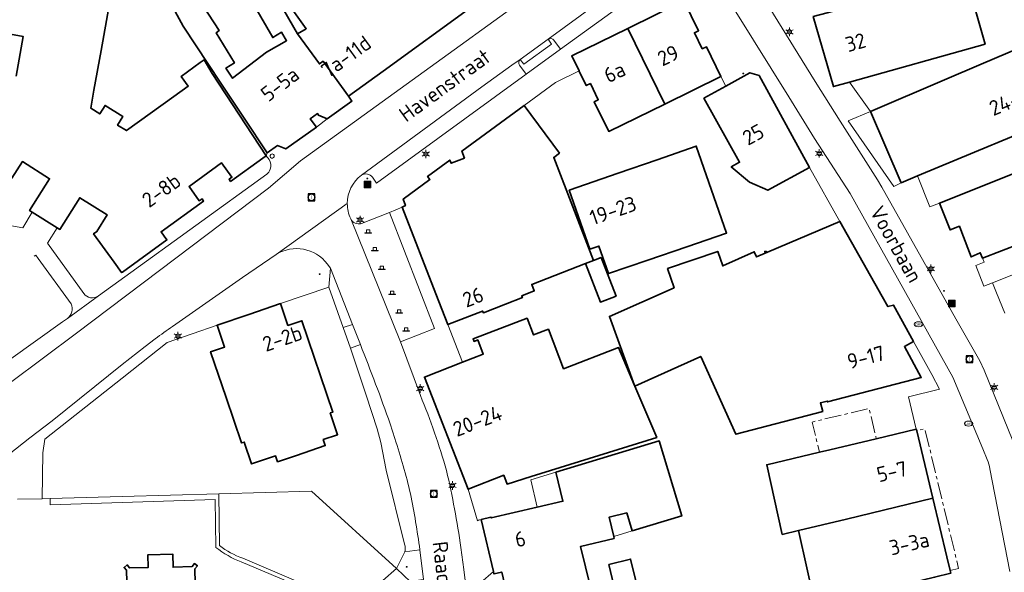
# Model space of a CAD drawing. Header units: metres. Extents: x 140853 to 145288, y 474558 to 480269.
# Tile 372 of 428: x 144488 to 144605, y 478886 to 478952. Entities that reach past the tile are written whole.
import ezdxf
from ezdxf.enums import TextEntityAlignment as Align
from ezdxf.lldxf.tags import DXFTag

# ---------------------------------------------------------------- set-up
doc = ezdxf.new("R2010")
doc.units = ezdxf.units.M
doc.header["$MEASUREMENT"] = 0
doc.linetypes.add('AM-AS', pattern=[16, 10, -2, 2, -2])
for name, color, linetype, lineweight in [('B-WE-AM-AS_SPOOR_RAIL-G', 10, 'AM-AS', 18), ('B-WE-GR-GROENVOORZIENING-G', 80, 'Continuous', 18), ('B-WE-IE-MEUBILAIR_WEGMEUBILAIR-S', 7, 'Continuous', 18), ('B-WE-IE-TERREINAFSCHEIDING_KUNSTMATIG_HEKWERK-G', 20, 'IE-TERREINAFSCHEIDING-KUNSTMATIG', 18), ('B-WE-IE-TERREINAFSCHEIDING_KUNSTMATIG_MUUR-G', 90, 'IE-TERREINAFSCHEIDING-KUNSTMATIG-DICHT', 18), ('B-WE-KL-DATA_CAI-S', 90, 'KL-CAI-N', 18), ('B-WE-KL-ET_LS_OV_LICHTMAST-S', 190, 'Continuous', 18), ('B-WE-KL-GAS_PUT-S', 30, 'Continuous', 18), ('B-WE-OG-BEBOUWING-G', 7, 'Continuous', 35), ('B-WE-OG-BEBOUWING_HUISNUMMER-T18', 10, 'Continuous', 18), ('B-WE-OG-BEBOUWING_LUIFEL-G', 7, 'Continuous', 18), ('B-WE-OG-BEBOUWING_STRAATNAAM-T18', 10, 'Continuous', 18), ('B-WE-OG-TERREIN_ERF-G', 7, 'Continuous', 18), ('B-WE-RI-GWA_RIOOLPUT-S', 30, 'Continuous', 18), ('B-WE-VH-VERHARDING_BEDRIJFSVLOERPLAAT-G', 252, 'Continuous', 18), ('B-WE-VH-VERHARDING_BETONSTRAATSTEEN-G', 252, 'Continuous', 18), ('B-WE-VH-VERHARDING_STRAATBAKSTEEN-G', 252, 'Continuous', 18), ('B-WE-VW-BEWEGWIJZERING_DRAAGCONSTRUCTIE-S', 7, 'Continuous', 18), ('B-WE-VW-MARKERING-S', 7, 'Continuous', 18), ('B-WE-VW-VRI_POLLER-S', 7, 'Continuous', 18), ('X-XX-XX-ALGEMEEN-S', 7, 'Continuous', 18)]:
    doc.layers.add(name, color=color, linetype=linetype, lineweight=lineweight)
doc.styles.add('NLCS-ISO', font='txt')
doc.styles.get("Standard").update_dxf_attribs({"font": 'arial.ttf'})
doc.linetypes.add('IE-TERREINAFSCHEIDING-KUNSTMATIG', pattern='A,4,[82,NLCS.shx,S=0.75,R=90,X=0,Y=0],4,-2', length=10)
doc.linetypes.add('IE-TERREINAFSCHEIDING-KUNSTMATIG-DICHT', pattern='A,8,-1,[82,NLCS.shx,S=0.75,R=90,X=0,Y=0],-1', length=10)
tags = doc.linetypes.add('KL-CAI-N', pattern='A,4,-1,[101,NLCS.shx,S=0.5,R=0,X=0,Y=0],-1,4,-1,["C",Standard,S=1,R=0,X=-0.25,Y=-0.5],-1.5', length=12.5).pattern_tags.tags
tags[18] = DXFTag(74, 10)

# ---------------------------------------------------------------- blocks, each defined once
blk = doc.blocks.new('SIE-WEG_AFVALBAK-SO')
at = {"linetype": 'ByBlock', "lineweight": 18}
h = blk.add_hatch(color=0, dxfattribs=at)
h.dxf.hatch_style = 1
h.paths.add_polyline_path([(-1.5, -1.5), (1.5, -1.5), (1.5, 1.5), (-1.5, 1.5)])
at = {"color": 0, "linetype": 'ByBlock', "lineweight": 18}
for points in [[(-2, -2), (2, -2), (2, 2), (-2, 2)], [(-1.5, -1.5), (1.5, -1.5), (1.5, 1.5), (-1.5, 1.5)]]:
    blk.add_lwpolyline(points, close=True, dxfattribs=at)
blk = doc.blocks.new('SIE-WEG_AFVALBAK_TYPE_01')
for radius in [0.25, 0.156]:
    blk.add_circle((0, 0), radius)
blk = doc.blocks.new('SKL-DATA_TERREINKAST-SO')
for q in [(-0.2, 0.2), (0.2, 0.2)]:
    blk.add_line((0, -0.21), q)
at = {"flags": 128}
blk.add_lwpolyline([(0.63, 0.35), (-0.63, 0.35), (-0.63, -0.35), (0.63, -0.35)], close=True, dxfattribs=at)
at = {"style": 'NLCS-ISO'}
blk.add_attdef('TYPE', text='', height=0.35, dxfattribs=at).set_placement((-0.03, 0.69), align=Align.MIDDLE_CENTER)
blk = doc.blocks.new('B-SIE-WEG_LICHTMAST-SO')
at = {"ltscale": 0.1}
for p, q in [((-1.1, 0.63), (-2.19, 1.27)), ((0, 1.27), (0, 2.53)), ((1.1, 0.63), (2.19, 1.27)), ((-1.1, -0.63), (-2.19, -1.27)), ((0, -1.27), (0, -2.53)), ((1.1, -0.63), (2.19, -1.27))]:
    blk.add_line(p, q, dxfattribs=at)
at = {"flags": 128}
for points in [[(-1.16, 0.5), (1.16, 0.5)], [(-1.16, -0.5), (1.16, -0.5)]]:
    blk.add_lwpolyline(points, dxfattribs=at)
at = {"ltscale": 0.1}
blk.add_circle((0, 0), 1.27, dxfattribs=at)
at = {"style": 'NLCS-ISO'}
blk.add_attdef('TYPE', text='', height=1.8, dxfattribs=at).set_placement((0, 2.53), align=Align.BOTTOM_CENTER)
blk = doc.blocks.new('SVW-POLLER-SO')
at = {"lineweight": 18}
blk.add_lwpolyline([(2, -1), (2, -0.8), (1, -0.8), (1, 1), (-1, 1), (-1, -0.8), (-2, -0.8), (-2, -1)], close=True, dxfattribs=at)
blk.add_lwpolyline([(-1, -0.8), (1, -0.8)], dxfattribs=at)
blk = doc.blocks.new('SRI-PUT_INSPECTIE-SO')
at = {"lineweight": -3, "flags": 128}
blk.add_lwpolyline([(-2, -2), (2, -2), (2, 2), (-2, 2)], close=True, dxfattribs=at)
at = {"lineweight": -3, "ltscale": 1.5}
blk.add_circle((0, 0), 2, dxfattribs=at)
at = {"ltscale": 0.1, "style": 'NLCS-ISO'}
blk.add_text('I', height=2.5, dxfattribs=at).set_placement((0, -0.01), align=Align.MIDDLE_CENTER)
blk = doc.blocks.new('SKL-GAS_PUT-SO')
at = {"color": 0, "linetype": 'ByBlock', "lineweight": 18}
blk.add_ellipse((0, 0), major_axis=(2.5, 0), ratio=0.601255, dxfattribs=at)
at = {"color": 0, "linetype": 'ByBlock', "lineweight": 18, "style": 'NLCS-ISO'}
blk.add_text('gas', height=1.8, dxfattribs=at).set_placement((0.12, 0.3), align=Align.MIDDLE_CENTER)

msp = doc.modelspace()

# ---------------------------------------------------------------- linework, layer by layer
at = {"layer": 'B-WE-AM-AS_SPOOR_RAIL-G', "ltscale": 0.2, "flags": 128}
for points in [[(144584.436, 478900.743), (144589.969, 478902.058), (144589.113, 478905.658), (144582.323, 478904.044), (144583.178, 478900.444), (144584.436, 478900.743)], [(144598.787, 478886.312), (144599.794, 478886.555), (144595.769, 478903.246), (144594.79, 478903.01), (144596.721, 478894.941), (144598.396, 478887.946), (144598.787, 478886.312)]]:
    msp.add_lwpolyline(points, close=True, dxfattribs=at)
at = {"layer": 'B-WE-GR-GROENVOORZIENING-G', "ltscale": 0.2, "flags": 128}
msp.add_lwpolyline([(144528.403, 478913.299), (144527.48, 478915.68), (144526.343, 478915.308), (144527.217, 478912.861), (144528.403, 478913.299)], close=True, dxfattribs=at)
at = {"layer": 'B-WE-IE-TERREINAFSCHEIDING_KUNSTMATIG_HEKWERK-G', "ltscale": 0.2, "flags": 128}
for points in [[(144589.26, 478941.084), (144586.623, 478939.982), (144592.059, 478932.169)], [(144592.922, 478932.589), (144592.059, 478932.169)], [(144522.559, 478895.78), (144511.532, 478895.474)], [(144522.559, 478895.78), (144532.736, 478886.569)], [(144490.426, 478894.89), (144491.372, 478894.916)], [(144491.372, 478894.916), (144500, 478895.155)], [(144511.532, 478895.474), (144500, 478895.155)]]:
    msp.add_lwpolyline(points, dxfattribs=at)
at = {"layer": 'B-WE-IE-TERREINAFSCHEIDING_KUNSTMATIG_MUUR-G', "ltscale": 0.2, "flags": 128}
for points in [[(144517.517, 478935.384), (144517.179, 478935.827)], [(144480.867, 478928.545), (144488.144, 478927.226), (144489.258, 478929.086)], [(144492.217, 478927.229), (144491.055, 478925.393), (144495.389, 478919.389)], [(144493.896, 478918.131), (144489.962, 478923.545), (144489.668, 478923.955), (144489.477, 478923.824)]]:
    msp.add_lwpolyline(points, dxfattribs=at)
for points in [[(144517.653, 478934.199, 0.2328468), (144517.517, 478935.384)], [(144495.389, 478919.389, 0.4169276), (144497.154, 478919.097)], [(144493.441, 478916.411, 0.3610068), (144493.896, 478918.131)]]:
    msp.add_lwpolyline(points, format="xyb", dxfattribs=at)
at = {"layer": 'B-WE-OG-BEBOUWING-G', "ltscale": 0.2, "flags": 128}
for points in [[(144523.956, 478947.106), (144526.982, 478942.919), (144531.114, 478945.911), (144541.764, 478953.621), (144542.145, 478953.094), (144545.97, 478955.859), (144542.561, 478960.577), (144538.039, 478966.833), (144536.979, 478968.3), (144528.071, 478961.862), (144527.011, 478963.329), (144517.821, 478956.686), (144519.943, 478953.754), (144521.949, 478950.982), (144520.914, 478950.388), (144523.516, 478946.788), (144523.956, 478947.106)], [(144602.98, 478949.141), (144600.644, 478957.256), (144582.454, 478952.42), (144584.845, 478944.07), (144586.771, 478944.609), (144602.98, 478949.141)], [(144560.324, 478951.023), (144564.742, 478941.991), (144571.438, 478945.267), (144569.694, 478948.833), (144569.2, 478948.591), (144568.264, 478950.504), (144568.761, 478950.742), (144567.022, 478954.306), (144560.324, 478951.023)], [(144560.324, 478951.023), (144553.625, 478947.741), (144554.506, 478945.943), (144554.527, 478945.9), (144555.367, 478944.185), (144555.861, 478944.427), (144556.802, 478942.505), (144556.309, 478942.263), (144558.047, 478938.716), (144564.742, 478941.991), (144560.324, 478951.023)], [(144602.487, 478946.739), (144598.113, 478944.869), (144589.26, 478941.084), (144592.922, 478932.589), (144594.907, 478933.416), (144601.705, 478936.248), (144606.096, 478938.077), (144610.487, 478939.907), (144608.035, 478946.908), (144609.167, 478947.305), (144608.361, 478949.608), (144607.115, 478949.153), (144607.272, 478948.785), (144602.487, 478946.739)], [(144581.994, 478934.425), (144575.992, 478945.401), (144574.889, 478945.725), (144572, 478944.117), (144569.41, 478942.676), (144573.66, 478935.039), (144572.664, 478934.485), (144574.853, 478932.686), (144577.01, 478931.7), (144581.994, 478934.425)], [(144611.258, 478926.974), (144615.021, 478928.458), (144622.196, 478931.286), (144626.085, 478933.184), (144631.377, 478935.766), (144630.428, 478937.661), (144631.823, 478938.367), (144631.922, 478938.199), (144632.337, 478938.365), (144630.403, 478943.252), (144630.397, 478943.266), (144619.48, 478938.922), (144612.365, 478936.091), (144597.508, 478930.179), (144598.784, 478926.973), (144599.88, 478927.41), (144600.169, 478926.653), (144601.278, 478923.755), (144602.385, 478924.246), (144602.653, 478923.581), (144607.164, 478925.36), (144609.236, 478926.176), (144611.258, 478926.974)], [(144552.15, 478936.11), (144547.95, 478941.819), (144540.516, 478936.349), (144540.828, 478935.536), (144539.229, 478934.916), (144539.082, 478935.294), (144536.436, 478933.347), (144536.696, 478932.989), (144533.514, 478930.642), (144533.789, 478929.882), (144533.39, 478929.699), (144537.41, 478919.333), (144538.832, 478915.667), (144542.991, 478917.282), (144543.088, 478917.086), (144545.713, 478918.102), (144547.743, 478918.888), (144547.66, 478919.101), (144549.158, 478919.695), (144548.856, 478920.46), (144555.27, 478922.95), (144556.243, 478923.328), (144551.474, 478935.612), (144552.15, 478936.11)], [(144563.827, 478935.349), (144559.157, 478933.724), (144553.338, 478931.698), (144555.787, 478924.662), (144556.873, 478925.04), (144558.01, 478921.774), (144562.69, 478923.37), (144567.37, 478924.967), (144572.102, 478926.582), (144568.486, 478936.971), (144563.827, 478935.349)], [(144594.408, 478913.645), (144592.041, 478917.992), (144591.362, 478917.821), (144590.688, 478919.017), (144585.628, 478927.984), (144575.688, 478923.742), (144575.403, 478924.37), (144571.643, 478922.664), (144571.049, 478924.405), (144565.058, 478922.361), (144565.839, 478920.071), (144558.128, 478916.64), (144561.133, 478908.416), (144561.167, 478908.337), (144569.016, 478911.88), (144573.219, 478902.59), (144583.573, 478905.312), (144583.304, 478906.337), (144584.116, 478906.55), (144584.142, 478906.453), (144595.339, 478909.363), (144593.328, 478913.057), (144594.408, 478913.645)], [(144555.27, 478922.95), (144557.054, 478918.355), (144558.919, 478919.078), (144557.135, 478923.674), (144556.243, 478923.328), (144555.27, 478922.95)], [(144512.379, 478906.982), (144514.22, 478901.542), (144514.542, 478901.652), (144515.43, 478899.038), (144518.28, 478900.007), (144518.522, 478899.297), (144520.787, 478900.067), (144524.212, 478901.232), (144523.97, 478901.942), (144525.693, 478902.528), (144524.808, 478905.132), (144525.13, 478905.241), (144521.425, 478916.138), (144519.768, 478915.574), (144518.882, 478918.178), (144515.094, 478916.884), (144511.305, 478915.589), (144512.194, 478912.987), (144510.537, 478912.421), (144512.379, 478906.982)], [(144561.133, 478908.416), (144559.21, 478912.937), (144552.66, 478910.409), (144550.842, 478915.12), (144549.068, 478914.441), (144548.307, 478916.43), (144541.853, 478913.96), (144541.97, 478913.662), (144542.417, 478913.836), (144543.075, 478912.15), (144540.58, 478911.177), (144536.041, 478909.407), (144541.26, 478896.024), (144545.518, 478897.684), (144545.915, 478896.634), (144548.778, 478897.526), (144563.778, 478902.2), (144561.167, 478908.337), (144561.133, 478908.416)], [(144580.69, 478891.104), (144586.403, 478892.469), (144596.721, 478894.941), (144594.79, 478903.01), (144594.746, 478903.194), (144589.969, 478902.058), (144584.436, 478900.743), (144583.178, 478900.444), (144576.908, 478898.953), (144578.745, 478890.638), (144580.69, 478891.104)], [(144542.825, 478892.421), (144544.284, 478886.202), (144544.352, 478885.913), (144545.278, 478886.133), (144546.247, 478882.062), (144555.849, 478884.346), (144554.692, 478889.211), (144558.69, 478890.162), (144558.634, 478890.399), (144558.095, 478892.672), (144560.202, 478893.191), (144560.843, 478891.065), (144566.76, 478892.85), (144564.065, 478901.782), (144551.75, 478898.052), (144552.567, 478894.586), (144549.49, 478893.871), (144544.016, 478892.598), (144543.993, 478892.695), (144542.825, 478892.421)], [(144580.69, 478891.104), (144582.66, 478882.189), (144582.797, 478882.22), (144582.846, 478881.999), (144588.606, 478883.376), (144588.574, 478883.508), (144596.918, 478885.53), (144598.861, 478886.001), (144598.787, 478886.312), (144598.396, 478887.946), (144596.721, 478894.941), (144586.403, 478892.469), (144580.69, 478891.104)], [(144558.037, 478887.057), (144559.239, 478882.049), (144561.86, 478882.678), (144560.659, 478887.686), (144558.037, 478887.057)]]:
    msp.add_lwpolyline(points, close=True, dxfattribs=at)
for points in [[(144506.291, 478953.042), (144507.253, 478951.28), (144511.774, 478944.487), (144514.548, 478940.295), (144517.278, 478936.17), (144518.5, 478937.036), (144519.526, 478936.63), (144523.156, 478939.242), (144522.431, 478940.236), (144523.28, 478940.854), (144523.415, 478940.668), (144524.461, 478940.216), (144527.403, 478942.335), (144526.982, 478942.919), (144523.956, 478947.106), (144523.516, 478946.788), (144520.914, 478950.388), (144520.914, 478950.388), (144515.409, 478959.901)], [(144486.835, 478933.145), (144488.073, 478935.125), (144491.319, 478933.073), (144488.929, 478929.292), (144492.544, 478927.024), (144494.916, 478930.804), (144498.186, 478928.752), (144496.952, 478926.787), (144496.581, 478926.52), (144499.023, 478923.12), (144499.922, 478921.869), (144500.025, 478921.944), (144505.313, 478925.774), (144505.004, 478926.207), (144504.624, 478926.741), (144509.707, 478930.418), (144509.519, 478930.689), (144509.182, 478930.455), (144507.962, 478932.142), (144511.851, 478934.956), (144513.076, 478933.262), (144512.735, 478933.016), (144512.928, 478932.75), (144516.775, 478935.535), (144516.775, 478935.535), (144517.179, 478935.827), (144510.715, 478945.638), (144509.765, 478947.277), (144509.284, 478946.928), (144507.024, 478945.287), (144507.873, 478944.134), (144506.134, 478942.88), (144500.499, 478938.814), (144499.427, 478939.485), (144500.061, 478940.492), (144497.936, 478941.828), (144497.303, 478940.821), (144496.227, 478941.498), (144496.615, 478943.662), (144497.461, 478948.387), (144498.75, 478955.585)], [(144515.796, 478953.643), (144517.958, 478949.919), (144519.015, 478950.558), (144519.606, 478949.551), (144517.19, 478948.175), (144513.158, 478945.065), (144512.37, 478946.274), (144513.377, 478946.914), (144511.212, 478950.488), (144511.542, 478950.765), (144508.992, 478954.703)], [(144486.224, 478950.399), (144488.164, 478950.052), (144487.319, 478945.327)], [(144508.769, 478881.368), (144508.668, 478886.524), (144508.965, 478886.871), (144508.597, 478887.155), (144508.316, 478886.791), (144506.066, 478886.71), (144506.023, 478888.293), (144503.062, 478888.212), (144503.103, 478886.703), (144500.854, 478886.641), (144500.559, 478886.994), (144500.202, 478886.696), (144500.513, 478886.361), (144500.773, 478876.824)]]:
    msp.add_lwpolyline(points, dxfattribs=at)
at = {"layer": 'B-WE-OG-BEBOUWING_LUIFEL-G', "ltscale": 0.2, "flags": 128}
for points in [[(144549.49, 478893.871), (144552.567, 478894.586), (144551.75, 478898.052), (144548.731, 478897.137), (144549.49, 478893.871)], [(144560.843, 478891.065), (144560.202, 478893.191), (144558.095, 478892.672), (144558.634, 478890.399), (144560.843, 478891.065)]]:
    msp.add_lwpolyline(points, close=True, dxfattribs=at)
at = {"layer": 'B-WE-OG-TERREIN_ERF-G', "ltscale": 0.2, "flags": 128}
for points in [[(144515.409, 478959.901), (144520.914, 478950.388), (144521.949, 478950.982), (144519.943, 478953.754)], [(144600.644, 478957.256), (144602.98, 478949.141), (144586.771, 478944.609), (144589.26, 478941.084), (144598.113, 478944.869), (144598.113, 478944.869), (144602.487, 478946.739), (144607.272, 478948.785)], [(144498.75, 478955.585), (144497.461, 478948.387), (144496.615, 478943.662), (144496.227, 478941.498), (144497.303, 478940.821), (144497.936, 478941.828), (144500.061, 478940.492), (144499.427, 478939.485), (144500.499, 478938.814), (144506.134, 478942.88), (144507.873, 478944.134), (144507.024, 478945.287), (144509.284, 478946.928), (144509.765, 478947.277), (144510.715, 478945.638), (144517.179, 478935.827), (144517.278, 478936.17), (144514.548, 478940.295), (144511.774, 478944.487), (144507.253, 478951.28), (144506.291, 478953.042)], [(144508.992, 478954.703), (144511.542, 478950.765), (144511.212, 478950.488), (144513.377, 478946.914), (144512.37, 478946.274), (144513.158, 478945.065), (144517.19, 478948.175), (144519.606, 478949.551), (144519.015, 478950.558), (144517.958, 478949.919), (144515.796, 478953.643)], [(144487.319, 478945.327), (144488.164, 478950.052), (144486.224, 478950.399)], [(144606.096, 478938.077), (144601.705, 478936.248), (144594.907, 478933.416), (144596.374, 478929.728), (144597.508, 478930.179), (144612.365, 478936.091)], [(144500.773, 478876.824), (144500.513, 478886.361), (144500.202, 478886.696), (144500.559, 478886.994), (144500.854, 478886.641), (144503.103, 478886.703), (144503.062, 478888.212), (144506.023, 478888.293), (144506.066, 478886.71), (144508.316, 478886.791), (144508.597, 478887.155), (144508.965, 478886.871), (144508.668, 478886.524), (144508.769, 478881.368)], [(144534.371, 478884.992), (144532.736, 478886.569), (144531.095, 478885.138)], [(144546.247, 478882.062), (144545.278, 478886.133), (144544.352, 478885.913), (144544.284, 478886.202), (144542.748, 478884.855)]]:
    msp.add_lwpolyline(points, dxfattribs=at)
for points in [[(144547.95, 478941.819), (144552.15, 478936.11), (144551.474, 478935.612), (144556.243, 478923.328), (144557.135, 478923.674), (144558.919, 478919.078), (144557.054, 478918.355), (144555.27, 478922.95), (144548.856, 478920.46), (144549.158, 478919.695), (144547.66, 478919.101), (144547.743, 478918.888), (144545.713, 478918.102), (144543.088, 478917.086), (144542.991, 478917.282), (144538.832, 478915.667), (144540.58, 478911.177), (144543.075, 478912.15), (144542.417, 478913.836), (144541.97, 478913.662), (144541.853, 478913.96), (144548.307, 478916.43), (144549.068, 478914.441), (144550.842, 478915.12), (144552.66, 478910.409), (144559.21, 478912.937), (144561.133, 478908.416), (144558.128, 478916.64), (144565.839, 478920.071), (144565.058, 478922.361), (144571.049, 478924.405), (144571.643, 478922.664), (144575.403, 478924.37), (144575.688, 478923.742), (144585.628, 478927.984), (144581.994, 478934.425), (144577.01, 478931.7), (144574.853, 478932.686), (144572.664, 478934.485), (144573.66, 478935.039), (144569.41, 478942.676), (144572, 478944.117), (144571.438, 478945.267), (144564.742, 478941.991), (144558.047, 478938.716), (144556.309, 478942.263), (144556.802, 478942.505), (144555.861, 478944.427), (144555.367, 478944.185), (144554.527, 478945.9), (144554.506, 478945.943), (144551.706, 478944.578), (144547.95, 478941.819)], [(144524.461, 478940.216), (144523.415, 478940.668), (144523.28, 478940.854), (144522.431, 478940.236), (144523.156, 478939.242), (144524.461, 478940.216)], [(144592.922, 478932.589), (144589.26, 478941.084), (144586.623, 478939.982), (144592.059, 478932.169), (144592.922, 478932.589)], [(144559.157, 478933.724), (144563.827, 478935.349), (144568.486, 478936.971), (144572.102, 478926.582), (144567.37, 478924.967), (144562.69, 478923.37), (144558.01, 478921.774), (144556.873, 478925.04), (144555.787, 478924.662), (144553.338, 478931.698), (144559.157, 478933.724)], [(144558.037, 478887.057), (144560.659, 478887.686), (144561.86, 478882.678), (144559.239, 478882.049), (144558.037, 478887.057)]]:
    msp.add_lwpolyline(points, close=True, dxfattribs=at)
for points in [[(144486.711, 478911.586), (144492.864, 478915.997), (144493.441, 478916.411), (144497.154, 478919.097), (144500.31, 478921.377), (144517.241, 478933.613), (144517.241, 478933.613, 0.1363215), (144517.653, 478934.199), (144517.653, 478934.199, 0.2328468), (144517.517, 478935.384), (144517.517, 478935.384), (144517.179, 478935.827), (144517.179, 478935.827), (144516.775, 478935.535), (144512.928, 478932.75), (144512.735, 478933.016), (144513.076, 478933.262), (144511.851, 478934.956), (144507.962, 478932.142), (144509.182, 478930.455), (144509.519, 478930.689), (144509.707, 478930.418), (144504.624, 478926.741), (144505.004, 478926.207), (144505.313, 478925.774), (144500.025, 478921.944), (144499.922, 478921.869), (144499.023, 478923.12), (144496.581, 478926.52), (144496.952, 478926.787), (144498.186, 478928.752), (144494.916, 478930.804), (144492.544, 478927.024), (144488.929, 478929.292), (144491.319, 478933.073), (144488.073, 478935.125), (144486.835, 478933.145)], [(144582.66, 478882.189), (144580.69, 478891.104), (144578.745, 478890.638), (144576.908, 478898.953), (144583.178, 478900.444), (144584.436, 478900.743), (144589.969, 478902.058), (144594.746, 478903.194), (144593.795, 478907.063), (144597.53, 478907.981), (144596.582, 478909.701), (144594.408, 478913.645), (144593.328, 478913.057), (144595.339, 478909.363), (144584.142, 478906.453), (144584.116, 478906.55), (144583.304, 478906.337), (144583.573, 478905.312), (144573.219, 478902.59), (144569.016, 478911.88), (144561.167, 478908.337), (144563.778, 478902.2), (144548.778, 478897.526), (144545.915, 478896.634), (144545.518, 478897.684), (144541.26, 478896.024), (144542.4, 478892.269), (144542.4, 478892.269, -0.0511171), (144542.825, 478892.421), (144542.825, 478892.421), (144543.993, 478892.695), (144544.016, 478892.598), (144549.49, 478893.871), (144552.567, 478894.586), (144551.75, 478898.052), (144564.065, 478901.782), (144566.76, 478892.85), (144560.843, 478891.065), (144560.202, 478893.191), (144558.095, 478892.672), (144558.634, 478890.399), (144558.69, 478890.162), (144554.692, 478889.211), (144555.849, 478884.346)], [(144521.361, 478884.321), (144514.202, 478887.355), (144514.202, 478887.355, -0.0777276), (144511.163, 478889.087), (144511.163, 478889.087), (144511.085, 478894.801), (144500, 478894.437), (144491.372, 478894.153), (144491.372, 478894.916), (144490.426, 478894.89), (144487.502, 478894.85)], [(144521.551, 478884.743), (144514.374, 478887.793), (144514.374, 478887.793, -0.0719409), (144511.589, 478889.299), (144511.589, 478889.299), (144511.532, 478895.474), (144500, 478895.155), (144491.372, 478894.916), (144491.372, 478894.153), (144500, 478894.437), (144511.085, 478894.801), (144511.163, 478889.087), (144511.163, 478889.087, 0.0777276), (144514.202, 478887.355), (144514.202, 478887.355), (144521.361, 478884.321)]]:
    msp.add_lwpolyline(points, format="xyb", dxfattribs=at)
for points in [[(144520.787, 478900.067), (144518.522, 478899.297), (144518.28, 478900.007), (144515.43, 478899.038), (144514.542, 478901.652), (144514.22, 478901.542), (144512.379, 478906.982), (144510.537, 478912.421), (144512.194, 478912.987), (144511.305, 478915.589), (144505.344, 478913.552), (144500, 478909.294), (144490.769, 478901.98), (144490.506, 478900.375), (144490.426, 478894.89), (144491.372, 478894.916), (144500, 478895.155), (144511.532, 478895.474), (144522.559, 478895.78), (144532.736, 478886.569), (144533.714, 478888.537), (144533.714, 478888.537, 0.1586449), (144533.67, 478889.457), (144533.67, 478889.457), (144531.48, 478898.291), (144530.842, 478901.609), (144530.411, 478903.226), (144529.103, 478907.26), (144527.217, 478912.861), (144526.343, 478915.308), (144524.654, 478920.15), (144518.882, 478918.178), (144519.768, 478915.574), (144521.425, 478916.138), (144525.13, 478905.241), (144524.808, 478905.132), (144525.693, 478902.528), (144523.97, 478901.942), (144524.212, 478901.232), (144520.787, 478900.067)], [(144514.374, 478887.793), (144521.551, 478884.743), (144521.551, 478884.743, 0.2897089), (144531.095, 478885.138), (144531.095, 478885.138), (144532.736, 478886.569), (144522.559, 478895.78), (144511.532, 478895.474), (144511.589, 478889.299), (144511.589, 478889.299, 0.0719409), (144514.374, 478887.793)]]:
    msp.add_lwpolyline(points, format="xyb", close=True, dxfattribs=at)
at = {"layer": 'B-WE-VH-VERHARDING_BEDRIJFSVLOERPLAAT-G', "ltscale": 0.2, "flags": 128}
msp.add_lwpolyline([(144550.82, 478949.712), (144547.492, 478947.309), (144547.902, 478946.741), (144551.23, 478949.144), (144550.82, 478949.712)], close=True, dxfattribs=at)
msp.add_lwpolyline([(144607.164, 478925.36), (144602.653, 478923.581), (144602.84, 478923.116), (144601.844, 478922.715), (144602.808, 478920.257), (144603.826, 478920.667), (144614.868, 478925.04)], dxfattribs=at)
at = {"layer": 'B-WE-VH-VERHARDING_BETONSTRAATSTEEN-G', "ltscale": 0.2, "flags": 128}
msp.add_lwpolyline([(144606.851, 478900.314), (144602.853, 478910.244), (144602.307, 478911.338), (144599.461, 478916.374), (144590.636, 478932.074), (144590.126, 478932.944), (144585.647, 478939.93), (144582.674, 478944.679), (144572.201, 478961.637), (144570.954, 478963.657), (144568.014, 478961.51), (144569.196, 478959.442), (144571.117, 478956.397), (144579.553, 478942.831), (144582.612, 478937.879), (144586.846, 478931.3), (144599.122, 478909.381), (144602.691, 478900.834), (144603.194, 478899.566), (144603.194, 478899.566, -0.0704201), (144603.533, 478898.472), (144603.533, 478898.472), (144605.912, 478886.222)], format="xyb", dxfattribs=at)
msp.add_lwpolyline([(144533.184, 478913.6), (144537.246, 478915.199), (144531.878, 478929.032), (144528.53, 478927.729), (144528.53, 478927.729, -0.3749403), (144527.257, 478928.306), (144527.257, 478928.306), (144533.184, 478913.6)], format="xyb", close=True, dxfattribs=at)
at = {"layer": 'B-WE-VH-VERHARDING_STRAATBAKSTEEN-G', "ltscale": 0.2, "flags": 128}
for points in [[(144482.698, 478905.803), (144494.516, 478914.666), (144506.39, 478923.6), (144517.455, 478931.938), (144521.275, 478935.227), (144562.677, 478965.168)], [(144562.677, 478965.168), (144521.275, 478935.227), (144517.455, 478931.938), (144506.39, 478923.6), (144494.516, 478914.666), (144482.698, 478905.803)], [(144572.201, 478961.637), (144582.674, 478944.679), (144585.647, 478939.93), (144590.126, 478932.944), (144590.636, 478932.074), (144599.461, 478916.374), (144602.307, 478911.338), (144602.853, 478910.244), (144606.851, 478900.314)], [(144567.022, 478954.306), (144568.761, 478950.742), (144568.264, 478950.504), (144569.2, 478948.591), (144569.694, 478948.833), (144571.438, 478945.267), (144572, 478944.117), (144574.889, 478945.725), (144575.992, 478945.401), (144581.994, 478934.425), (144585.628, 478927.984), (144590.688, 478919.017), (144590.688, 478919.017), (144591.362, 478917.821), (144592.041, 478917.992), (144594.408, 478913.645), (144596.582, 478909.701), (144597.53, 478907.981), (144593.795, 478907.063), (144594.746, 478903.194), (144594.79, 478903.01), (144596.721, 478894.941), (144598.396, 478887.946), (144598.787, 478886.312), (144598.861, 478886.001)], [(144605.296, 478917.017), (144604.314, 478919.457), (144603.826, 478920.667), (144602.808, 478920.257), (144601.844, 478922.715), (144602.84, 478923.116), (144602.653, 478923.581), (144602.385, 478924.246), (144601.278, 478923.755), (144600.169, 478926.653), (144599.88, 478927.41), (144598.784, 478926.973), (144597.508, 478930.179), (144596.374, 478929.728), (144594.907, 478933.416), (144592.922, 478932.589), (144592.059, 478932.169), (144586.623, 478939.982), (144589.26, 478941.084), (144586.771, 478944.609), (144584.845, 478944.07), (144582.454, 478952.42)]]:
    msp.add_lwpolyline(points, dxfattribs=at)
for points in [[(144473.73, 478890.147), (144488.978, 478902.177), (144491.61, 478904.206), (144500, 478910.892), (144502.737, 478913.073), (144503.932, 478913.984), (144503.932, 478913.984, -0.0116144), (144506.001, 478915.444), (144506.001, 478915.444), (144514.354, 478921.287), (144518.349, 478924.041), (144526.845, 478930.124), (144526.845, 478930.124, -0.2365106), (144528.527, 478933.49), (144528.527, 478933.49), (144542.912, 478944.028), (144546.478, 478946.613), (144547.492, 478947.309), (144550.82, 478949.712), (144562.252, 478958.112)], [(144605.912, 478886.222), (144603.533, 478898.472), (144603.533, 478898.472, 0.0704201), (144603.194, 478899.566), (144603.194, 478899.566), (144602.691, 478900.834), (144599.122, 478909.381), (144586.846, 478931.3), (144582.612, 478937.879), (144579.553, 478942.831), (144571.117, 478956.397)], [(144561.146, 478954.988), (144552.285, 478948.538), (144548.186, 478945.544), (144530.339, 478932.551), (144529.858, 478933.247), (144529.858, 478933.247, 0.3989555), (144528.527, 478933.49), (144528.527, 478933.49, 0.2365106), (144526.845, 478930.124), (144526.845, 478930.124, 0.1121838), (144527.257, 478928.306), (144527.257, 478928.306, 0.3749403), (144528.53, 478927.729), (144528.53, 478927.729), (144531.878, 478929.032), (144533.39, 478929.699), (144533.789, 478929.882), (144533.514, 478930.642), (144536.696, 478932.989), (144536.436, 478933.347), (144539.082, 478935.294), (144539.229, 478934.916), (144540.828, 478935.536), (144540.516, 478936.349), (144540.516, 478936.349), (144547.95, 478941.819), (144551.706, 478944.578), (144554.506, 478945.943), (144553.625, 478947.741), (144560.324, 478951.023), (144567.022, 478954.306)], [(144541.764, 478953.621), (144531.114, 478945.911), (144526.982, 478942.919), (144527.403, 478942.335), (144524.461, 478940.216), (144523.156, 478939.242), (144519.526, 478936.63), (144519.526, 478936.63), (144518.5, 478937.036), (144517.278, 478936.17), (144517.179, 478935.827), (144517.517, 478935.384), (144517.517, 478935.384, -0.2328468), (144517.653, 478934.199), (144517.653, 478934.199, -0.1363215), (144517.241, 478933.613), (144517.241, 478933.613), (144500.31, 478921.377), (144497.154, 478919.097), (144493.441, 478916.411), (144492.864, 478915.997), (144486.711, 478911.586)], [(144518.055, 478935.607, -1.0277643), (144517.703, 478935.975)], [(144517.703, 478935.975, -0.9722361), (144518.055, 478935.607)], [(144541.762, 478878.403), (144540.762, 478886.443), (144540.408, 478889.058), (144540.408, 478889.058, 0.0212304), (144538.687, 478898.247), (144538.687, 478898.247, 0.0261837), (144535.576, 478907.216), (144535.576, 478907.216), (144533.184, 478913.6), (144527.257, 478928.306), (144527.257, 478928.306, -0.1121838), (144526.845, 478930.124), (144526.845, 478930.124), (144518.349, 478924.041), (144518.349, 478924.041, -0.3878368), (144524.468, 478922.896), (144524.468, 478922.896), (144524.689, 478922.602), (144524.835, 478922.397), (144527.48, 478915.68), (144528.403, 478913.299), (144528.403, 478913.299, -0.0099167), (144531.959, 478903.83), (144531.959, 478903.83), (144532.518, 478902.078), (144532.518, 478902.078, -0.0204553), (144534.389, 478895.482), (144534.389, 478895.482, -0.0159824), (144535.5, 478888.795), (144535.5, 478888.795), (144535.94, 478885.26)], [(144542.748, 478884.855), (144544.284, 478886.202), (144542.825, 478892.421), (144542.825, 478892.421, 0.0511171), (144542.4, 478892.269), (144542.4, 478892.269), (144541.26, 478896.024), (144536.041, 478909.407), (144540.58, 478911.177), (144538.832, 478915.667), (144538.832, 478915.667), (144537.41, 478919.333), (144533.39, 478929.699), (144531.878, 478929.032), (144537.246, 478915.199), (144533.184, 478913.6), (144535.576, 478907.216), (144535.576, 478907.216, -0.0261837), (144538.687, 478898.247), (144538.687, 478898.247, -0.0212304), (144540.408, 478889.058), (144540.408, 478889.058), (144540.762, 478886.443), (144541.762, 478878.403)], [(144487.502, 478894.85), (144490.426, 478894.89), (144490.506, 478900.375), (144490.769, 478901.98), (144500, 478909.294), (144505.344, 478913.552), (144511.305, 478915.589), (144515.094, 478916.884), (144518.882, 478918.178), (144524.654, 478920.15), (144524.654, 478920.15), (144524.835, 478922.397), (144524.689, 478922.602), (144524.468, 478922.896), (144524.468, 478922.896, 0.3878368), (144518.349, 478924.041), (144518.349, 478924.041), (144514.354, 478921.287), (144506.001, 478915.444), (144506.001, 478915.444, 0.0116144), (144503.932, 478913.984), (144503.932, 478913.984), (144502.737, 478913.073), (144500, 478910.892), (144491.61, 478904.206), (144488.978, 478902.177), (144473.73, 478890.147)]]:
    msp.add_lwpolyline(points, format="xyb", dxfattribs=at)
for points in [[(144550.82, 478949.712, -0.3912965), (144551.5, 478949.606), (144551.5, 478949.606), (144552.285, 478948.538), (144561.146, 478954.988), (144561.146, 478954.988, 0.2314118), (144561.568, 478955.591), (144561.568, 478955.591), (144561.872, 478957.453), (144561.872, 478957.453, -0.1607691), (144562.252, 478958.112), (144562.252, 478958.112), (144550.82, 478949.712)], [(144547.492, 478947.309, 0.4117647), (144547.39, 478946.629), (144547.39, 478946.629), (144548.186, 478945.544), (144552.285, 478948.538), (144551.5, 478949.606), (144551.5, 478949.606, 0.3912965), (144550.82, 478949.712), (144550.82, 478949.712), (144551.23, 478949.144), (144547.902, 478946.741), (144547.492, 478947.309)], [(144547.39, 478946.629, -0.4117647), (144547.492, 478947.309), (144547.492, 478947.309), (144546.478, 478946.613), (144542.912, 478944.028), (144528.527, 478933.49), (144528.527, 478933.49, -0.3989555), (144529.858, 478933.247), (144529.858, 478933.247), (144530.339, 478932.551), (144548.186, 478945.544), (144547.39, 478946.629)], [(144534.389, 478895.482, 0.0204553), (144532.518, 478902.078), (144532.518, 478902.078), (144531.959, 478903.83), (144531.959, 478903.83, 0.0099167), (144528.403, 478913.299), (144528.403, 478913.299), (144527.217, 478912.861), (144529.103, 478907.26), (144530.411, 478903.226), (144530.842, 478901.609), (144531.48, 478898.291), (144533.67, 478889.457), (144533.67, 478889.457, -0.1586449), (144533.714, 478888.537), (144533.714, 478888.537), (144535.5, 478888.795), (144535.5, 478888.795, 0.0159824), (144534.389, 478895.482)]]:
    msp.add_lwpolyline(points, format="xyb", close=True, dxfattribs=at)
for points in [[(144524.835, 478922.397), (144524.654, 478920.15), (144526.343, 478915.308), (144527.48, 478915.68), (144524.835, 478922.397)], [(144533.714, 478888.537), (144532.736, 478886.569), (144534.371, 478884.992), (144534.412, 478885.042), (144535.94, 478885.26), (144535.5, 478888.795), (144533.714, 478888.537)]]:
    msp.add_lwpolyline(points, close=True, dxfattribs=at)

# ---------------------------------------------------------------- block references
at = {"layer": 'B-WE-IE-MEUBILAIR_WEGMEUBILAIR-S', "xscale": 0.2, "yscale": 0.2, "zscale": 0.2}
for p in [(144529.242, 478932.393), (144598.969, 478918.19)]:
    msp.add_blockref('SIE-WEG_AFVALBAK-SO', p, dxfattribs=at)
at = {"layer": 'B-WE-KL-DATA_CAI-S', "xscale": 0.2, "yscale": 0.2, "zscale": 0.2}
msp.add_blockref('SKL-DATA_TERREINKAST-SO', (144576.762, 478924.368), dxfattribs=at)
at = {"layer": 'B-WE-KL-ET_LS_OV_LICHTMAST-S', "xscale": 0.2, "yscale": 0.2, "zscale": 0.2}
for p in [(144579.609, 478950.599), (144536.217, 478936.024), (144583.164, 478936.098), (144528.364, 478928.161), (144596.491, 478922.324), (144506.633, 478914.298), (144535.556, 478908.037), (144604.042, 478908.182), (144539.386, 478896.478)]:
    msp.add_blockref('B-SIE-WEG_LICHTMAST-SO', p, dxfattribs=at)
at = {"layer": 'B-WE-KL-GAS_PUT-S', "xscale": 0.2, "yscale": 0.2, "zscale": 0.2}
for p in [(144595.006, 478915.712), (144600.988, 478903.855)]:
    msp.add_blockref('SKL-GAS_PUT-SO', p, dxfattribs=at)
at = {"layer": 'B-WE-RI-GWA_RIOOLPUT-S', "xscale": 0.2, "yscale": 0.2, "zscale": 0.2}
for p in [(144522.574, 478930.859), (144601.088, 478911.541), (144537.176, 478895.478)]:
    msp.add_blockref('SRI-PUT_INSPECTIE-SO', p, dxfattribs=at)
at = {"layer": 'B-WE-VW-BEWEGWIJZERING_DRAAGCONSTRUCTIE-S', "xscale": 0.2, "yscale": 0.2, "zscale": 0.2}
msp.add_blockref('SIE-WEG_AFVALBAK_TYPE_01', (144598.049, 478919.702), dxfattribs=at)
at = {"layer": 'B-WE-VW-MARKERING-S', "xscale": 0.2, "yscale": 0.2, "zscale": 0.2}
msp.add_blockref('SIE-WEG_AFVALBAK_TYPE_01', (144533.937, 478886.76), dxfattribs=at)
at = {"layer": 'B-WE-VW-VRI_POLLER-S', "xscale": 0.2, "yscale": 0.2, "zscale": 0.2}
for p in [(144529.328, 478926.768), (144530.142, 478924.656), (144530.966, 478922.46), (144532.215, 478919.446), (144533.027, 478917.244), (144533.857, 478915.069)]:
    msp.add_blockref('SVW-POLLER-SO', p, dxfattribs=at)
at = {"layer": 'X-XX-XX-ALGEMEEN-S', "xscale": 0.2, "yscale": 0.2, "zscale": 0.2}
for p in [(144574.098, 478945.637), (144529.24, 478933.104), (144523.549, 478921.698)]:
    msp.add_blockref('SIE-WEG_AFVALBAK_TYPE_01', p, dxfattribs=at)

# ---------------------------------------------------------------- texts
at = {"layer": 'B-WE-OG-BEBOUWING_HUISNUMMER-T18', "style": 'NLCS-ISO'}
for s, rotation, p in [('7a-11d', 35.9, (144526.702, 478947.655)), ('32', 16, (144587.495, 478949.347)), ('29', 26.1, (144565.139, 478947.79)), ('6a', 26.1, (144558.734, 478945.79)), ('5-5a', 37.6, (144518.808, 478944.371)), ('24-28', 22.6, (144606.404, 478942.539)), ('25', 28.7, (144575.288, 478938.351)), ('2-8b', 35.9, (144504.659, 478931.703)), ('19-23', 19.2, (144558.552, 478929.278)), ('26', 21.2, (144541.85, 478918.946)), ('2-2b', 18.9, (144519.1, 478914.025)), ('9-17', 14.6, (144588.735, 478911.779)), ('20-24', 21.3, (144542.377, 478904.169)), ('5-7', 13.5, (144591.843, 478898.136)), ('6', 13.2, (144547.483, 478890.081)), ('3-3a', 13.5, (144593.901, 478889.539))]:
    msp.add_text(s, height=1.8, rotation=rotation, dxfattribs=at).set_placement(p, align=Align.MIDDLE_CENTER)
at = {"layer": 'B-WE-OG-BEBOUWING_STRAATNAAM-T18', "style": 'NLCS-ISO'}
for s, rotation, p in [('Havenstraat', 36.1, (144538.479, 478944.228)), ('Voorbaan', 299.3, (144592.343, 478925.267)), ('Raadhuisstraat', 276.7, (144538.822, 478882.003))]:
    msp.add_text(s, height=1.8, rotation=rotation, dxfattribs=at).set_placement(p, align=Align.MIDDLE_CENTER)

doc.saveas('drawing.dxf')
